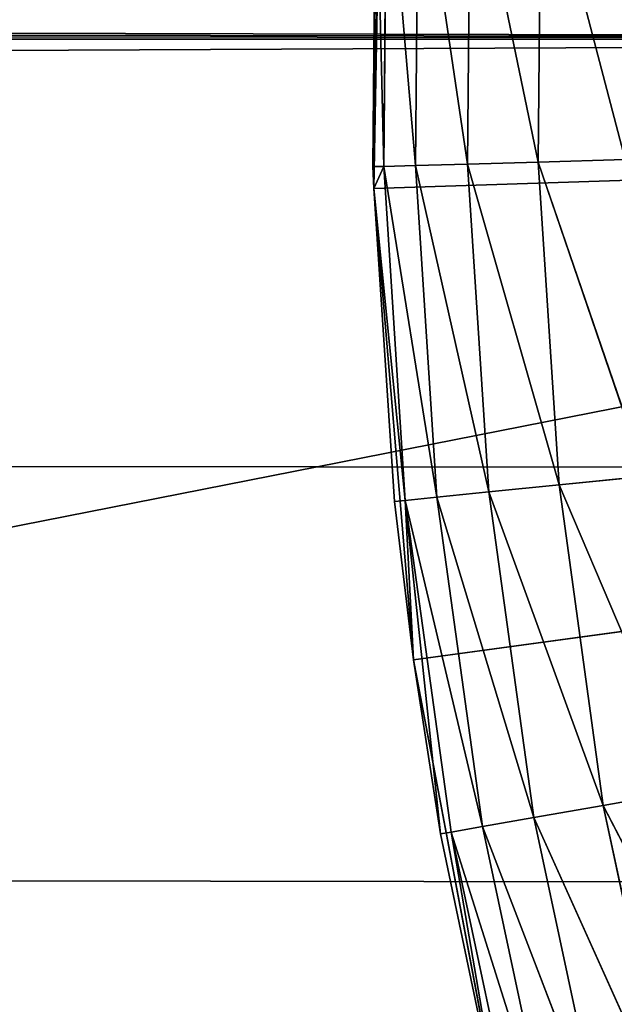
# Model space of a CAD drawing. Extents: x 0.4 to 80.4, y 0.1 to 20.1.
# Tile 522 of 656: x 77.6953 to 77.7794, y 17.4305 to 17.5698. Entities that reach past the tile are written whole.
import ezdxf

# ---------------------------------------------------------------- set-up
doc = ezdxf.new("R2010")
doc.units = 0
doc.header["$LTSCALE"] = 2.54
doc.layers.get('0').update_dxf_attribs({"color": 13, "linetype": 'CONTINUOUS'})

# ---------------------------------------------------------------- blocks, each defined once
blk = doc.blocks.new('P__KA_KUCHENNA_MOLISA_STL')
at = {"color": 0}
for p, q in [((2.69811, 17.74211, 89.5), (78.045, 17.56711, 89.5)), ((2.69811, 17.74211, 89.5), (78.045, 17.56711, 89.5)), ((2.7239, 17.68682, 89.5), (78.045, 17.56711, 89.5)), ((2.7239, 17.68682, 89.5), (78.045, 17.56711, 89.5)), ((78.045, 17.56711, 89.5), (2.73968, 17.62789, 89.5)), ((78.045, 17.56711, 89.5), (2.73968, 17.62789, 89.5)), ((77.74525, 17.54905, 89), (77.74661, 17.61284, 89.4)), ((77.74525, 17.54905, 89), (77.74661, 17.61284, 89.4)), ((77.74535, 17.54594, 89.4), (77.74661, 17.61284, 89.4)), ((77.74535, 17.54594, 89.4), (77.74661, 17.61284, 89.4)), ((77.74567, 17.59652, 89), (77.74525, 17.54905, 89)), ((77.74567, 17.59652, 89), (77.74525, 17.54905, 89)), ((77.74677, 17.54909, 88.98264), (77.74567, 17.59652, 89)), ((77.74677, 17.54909, 88.98264), (77.74567, 17.59652, 89)), ((77.74677, 17.54909, 88.98264), (77.74719, 17.59646, 88.98264)), ((77.74677, 17.54909, 88.98264), (77.74719, 17.59646, 88.98264)), ((77.75128, 17.54921, 88.9658), (77.74719, 17.59646, 88.98264)), ((77.75128, 17.54921, 88.9658), (77.74719, 17.59646, 88.98264)), ((77.75128, 17.54921, 88.9658), (77.75169, 17.59625, 88.9658)), ((77.75128, 17.54921, 88.9658), (77.75169, 17.59625, 88.9658)), ((77.75865, 17.54942, 88.95), (77.75169, 17.59625, 88.9658)), ((77.75865, 17.54942, 88.95), (77.75169, 17.59625, 88.9658)), ((77.75865, 17.54942, 88.95), (77.75905, 17.59592, 88.95)), ((77.75865, 17.54942, 88.95), (77.75905, 17.59592, 88.95)), ((77.76864, 17.5497, 88.93572), (77.75905, 17.59592, 88.95)), ((77.76864, 17.5497, 88.93572), (77.75905, 17.59592, 88.95)), ((77.76864, 17.5497, 88.93572), (77.76904, 17.59547, 88.93572)), ((77.76864, 17.5497, 88.93572), (77.76904, 17.59547, 88.93572)), ((77.78096, 17.55004, 88.92339), (77.76904, 17.59547, 88.93572)), ((77.78096, 17.55004, 88.92339), (77.76904, 17.59547, 88.93572)), ((78.045, 17.56711, 89.4), (2.395, 17.21711, 89.4)), ((78.045, 17.56711, 89.4), (2.395, 17.21711, 89.4)), ((78.045, 17.56711, 89.4), (2.69811, 2.74211, 89.4)), ((78.045, 17.56711, 89.4), (2.69811, 2.74211, 89.4)), ((78.05032, 17.50633, 89.5), (2.745, 17.56711, 89.5)), ((2.745, 17.56711, 89.5), (78.06611, 17.4474, 89.5)), ((78.05032, 17.50633, 89.5), (2.745, 17.56711, 89.5)), ((78.045, 17.56711, 89.5), (2.745, 17.56711, 89.5)), ((78.045, 17.56711, 89.5), (2.745, 17.56711, 89.5)), ((2.745, 17.56711, 89.5), (78.06611, 17.4474, 89.5)), ((78.395, 17.56711, 89.4), (77.74535, 17.54594, 89.4)), ((78.395, 17.56711, 89.4), (77.74535, 17.54594, 89.4)), ((77.75097, 17.47925, 89.4), (78.395, 17.56711, 89.4)), ((77.75097, 17.47925, 89.4), (78.395, 17.56711, 89.4)), ((77.76864, 17.5497, 88.93572), (77.75865, 17.54942, 88.95)), ((77.76864, 17.5497, 88.93572), (77.75865, 17.54942, 88.95)), ((77.78096, 17.55004, 88.92339), (77.76864, 17.5497, 88.93572)), ((77.78096, 17.55004, 88.92339), (77.76864, 17.5497, 88.93572)), ((77.76864, 17.5497, 88.93572), (77.77158, 17.50402, 88.93572)), ((77.76864, 17.5497, 88.93572), (77.77158, 17.50402, 88.93572)), ((77.76864, 17.5497, 88.93572), (77.78384, 17.50526, 88.92339)), ((77.76864, 17.5497, 88.93572), (77.78384, 17.50526, 88.92339)), ((77.74525, 17.54905, 89), (77.74677, 17.54909, 88.98264)), ((77.74525, 17.54905, 89), (77.74535, 17.54594, 89.4)), ((77.74525, 17.54905, 89), (77.74535, 17.54594, 89.4)), ((77.74525, 17.54905, 89), (77.74535, 17.54594, 89)), ((77.74677, 17.54909, 88.98264), (77.74535, 17.54594, 89)), ((77.75128, 17.54921, 88.9658), (77.74677, 17.54909, 88.98264)), ((77.75128, 17.54921, 88.9658), (77.74677, 17.54909, 88.98264)), ((77.74677, 17.54909, 88.98264), (77.74982, 17.50182, 88.98264)), ((77.74677, 17.54909, 88.98264), (77.74982, 17.50182, 88.98264)), ((77.74677, 17.54909, 88.98264), (77.7543, 17.50227, 88.9658)), ((77.74677, 17.54909, 88.98264), (77.7543, 17.50227, 88.9658)), ((77.75865, 17.54942, 88.95), (77.75128, 17.54921, 88.9658)), ((77.75865, 17.54942, 88.95), (77.75128, 17.54921, 88.9658)), ((77.75128, 17.54921, 88.9658), (77.7543, 17.50227, 88.9658)), ((77.75128, 17.54921, 88.9658), (77.7543, 17.50227, 88.9658)), ((77.75128, 17.54921, 88.9658), (77.76163, 17.50302, 88.95)), ((77.75128, 17.54921, 88.9658), (77.76163, 17.50302, 88.95)), ((77.75865, 17.54942, 88.95), (77.76163, 17.50302, 88.95)), ((77.75865, 17.54942, 88.95), (77.76163, 17.50302, 88.95)), ((77.75865, 17.54942, 88.95), (77.77158, 17.50402, 88.93572)), ((77.75865, 17.54942, 88.95), (77.77158, 17.50402, 88.93572)), ((77.74535, 17.54594, 89.4), (77.7483, 17.50167, 89)), ((77.75097, 17.47925, 89.4), (77.74535, 17.54594, 89.4)), ((77.74535, 17.54594, 89), (77.74535, 17.54594, 89.4)), ((77.74535, 17.54594, 89), (77.74535, 17.54594, 89.4)), ((77.74535, 17.54594, 89), (77.7483, 17.50167, 89)), ((77.74535, 17.54594, 89.4), (77.7483, 17.50167, 89)), ((77.75097, 17.47925, 89.4), (77.74535, 17.54594, 89.4)), ((77.74535, 17.54594, 89), (77.7483, 17.50167, 89)), ((77.74535, 17.54594, 89), (77.74982, 17.50182, 88.98264)), ((77.74535, 17.54594, 89), (77.74982, 17.50182, 88.98264)), ((77.77158, 17.50402, 88.93572), (77.78384, 17.50526, 88.92339)), ((77.77158, 17.50402, 88.93572), (77.78384, 17.50526, 88.92339)), ((77.76163, 17.50302, 88.95), (77.77158, 17.50402, 88.93572)), ((77.76163, 17.50302, 88.95), (77.77158, 17.50402, 88.93572)), ((77.78999, 17.46082, 88.92339), (77.77158, 17.50402, 88.93572)), ((77.78999, 17.46082, 88.92339), (77.77158, 17.50402, 88.93572)), ((77.77785, 17.45868, 88.93572), (77.77158, 17.50402, 88.93572)), ((77.77785, 17.45868, 88.93572), (77.77158, 17.50402, 88.93572)), ((77.74982, 17.50182, 88.98264), (77.7543, 17.50227, 88.9658)), ((77.74982, 17.50182, 88.98264), (77.7543, 17.50227, 88.9658)), ((77.7543, 17.50227, 88.9658), (77.76163, 17.50302, 88.95)), ((77.7543, 17.50227, 88.9658), (77.76163, 17.50302, 88.95)), ((77.76801, 17.45695, 88.95), (77.7543, 17.50227, 88.9658)), ((77.76801, 17.45695, 88.95), (77.7543, 17.50227, 88.9658)), ((77.76075, 17.45568, 88.9658), (77.7543, 17.50227, 88.9658)), ((77.76075, 17.45568, 88.9658), (77.7543, 17.50227, 88.9658)), ((77.77785, 17.45868, 88.93572), (77.76163, 17.50302, 88.95)), ((77.77785, 17.45868, 88.93572), (77.76163, 17.50302, 88.95)), ((77.76801, 17.45695, 88.95), (77.76163, 17.50302, 88.95)), ((77.76801, 17.45695, 88.95), (77.76163, 17.50302, 88.95)), ((77.74982, 17.50182, 88.98264), (77.7483, 17.50167, 89)), ((77.74982, 17.50182, 88.98264), (77.7483, 17.50167, 89)), ((77.7483, 17.50167, 89), (77.75097, 17.47925, 89.4)), ((77.7483, 17.50167, 89), (77.75097, 17.47925, 89.4)), ((77.7483, 17.50167, 89), (77.75097, 17.47925, 89)), ((77.7483, 17.50167, 89), (77.75097, 17.47925, 89)), ((77.76075, 17.45568, 88.9658), (77.74982, 17.50182, 88.98264)), ((77.76075, 17.45568, 88.9658), (77.74982, 17.50182, 88.98264)), ((77.7563, 17.4549, 88.98264), (77.74982, 17.50182, 88.98264)), ((77.75481, 17.45464, 89), (77.74982, 17.50182, 88.98264)), ((77.7563, 17.4549, 88.98264), (77.74982, 17.50182, 88.98264)), ((77.75481, 17.45464, 89), (77.74982, 17.50182, 88.98264)), ((77.75097, 17.47925, 89), (77.74982, 17.50182, 88.98264)), ((77.75097, 17.47925, 89), (77.74982, 17.50182, 88.98264)), ((77.75097, 17.47925, 89.4), (77.75481, 17.45464, 89)), ((77.76342, 17.41349, 89.4), (77.75097, 17.47925, 89.4)), ((77.75097, 17.47925, 89), (77.75097, 17.47925, 89.4)), ((77.75097, 17.47925, 89), (77.75097, 17.47925, 89.4)), ((77.75097, 17.47925, 89), (77.75481, 17.45464, 89)), ((77.75097, 17.47925, 89.4), (77.75481, 17.45464, 89)), ((77.76342, 17.41349, 89.4), (77.75097, 17.47925, 89.4)), ((77.75097, 17.47925, 89), (77.75481, 17.45464, 89)), ((77.78999, 17.46082, 88.92339), (77.77785, 17.45868, 88.93572)), ((77.78999, 17.46082, 88.92339), (77.77785, 17.45868, 88.93572)), ((77.77785, 17.45868, 88.93572), (77.76801, 17.45695, 88.95)), ((77.77785, 17.45868, 88.93572), (77.76801, 17.45695, 88.95)), ((77.77785, 17.45868, 88.93572), (77.78741, 17.41392, 88.93572)), ((77.77785, 17.45868, 88.93572), (77.78741, 17.41392, 88.93572)), ((77.77785, 17.45868, 88.93572), (77.79937, 17.41694, 88.92339)), ((77.77785, 17.45868, 88.93572), (77.79937, 17.41694, 88.92339)), ((77.76801, 17.45695, 88.95), (77.76075, 17.45568, 88.9658)), ((77.76801, 17.45695, 88.95), (77.76075, 17.45568, 88.9658)), ((77.76801, 17.45695, 88.95), (77.77772, 17.41148, 88.95)), ((77.76801, 17.45695, 88.95), (77.77772, 17.41148, 88.95)), ((77.76801, 17.45695, 88.95), (77.78741, 17.41392, 88.93572)), ((77.76801, 17.45695, 88.95), (77.78741, 17.41392, 88.93572)), ((77.75481, 17.45464, 89), (77.7563, 17.4549, 88.98264)), ((77.75481, 17.45464, 89), (77.7563, 17.4549, 88.98264)), ((77.76075, 17.45568, 88.9658), (77.7563, 17.4549, 88.98264)), ((77.76075, 17.45568, 88.9658), (77.7563, 17.4549, 88.98264)), ((77.7563, 17.4549, 88.98264), (77.76342, 17.41349, 89)), ((77.7563, 17.4549, 88.98264), (77.76342, 17.41349, 89)), ((77.7563, 17.4549, 88.98264), (77.7662, 17.40858, 88.98264)), ((77.7563, 17.4549, 88.98264), (77.7662, 17.40858, 88.98264)), ((77.7563, 17.4549, 88.98264), (77.77057, 17.40968, 88.9658)), ((77.7563, 17.4549, 88.98264), (77.77057, 17.40968, 88.9658)), ((77.76075, 17.45568, 88.9658), (77.77057, 17.40968, 88.9658)), ((77.76075, 17.45568, 88.9658), (77.77057, 17.40968, 88.9658)), ((77.76075, 17.45568, 88.9658), (77.77772, 17.41148, 88.95)), ((77.76075, 17.45568, 88.9658), (77.77772, 17.41148, 88.95)), ((77.75481, 17.45464, 89), (77.76342, 17.41349, 89.4)), ((77.75481, 17.45464, 89), (77.76342, 17.41349, 89.4)), ((77.75481, 17.45464, 89), (77.76342, 17.41349, 89)), ((77.75481, 17.45464, 89), (77.76342, 17.41349, 89))]:
    blk.add_line(p, q, dxfattribs=at)
mesh = blk.add_polyface(dxfattribs=at)
corners = [(78.395, 17.56711, 89.4), (77.79124, 17.80786, 89.4), (77.76968, 17.74451, 89.4)]
mesh.append_faces([[corners[k] for k in face] for face in [(0, 1, 2)]], dxfattribs={"color": 0})
mesh = blk.add_polyface(dxfattribs=at)
corners = [(78.395, 17.56711, 89.4), (77.76968, 17.74451, 89.4), (77.75475, 17.67927, 89.4)]
mesh.append_faces([[corners[k] for k in face] for face in [(0, 1, 2)]], dxfattribs={"color": 0})
mesh = blk.add_polyface(dxfattribs=at)
corners = [(78.09189, 17.74211, 89.4), (78.06611, 17.68682, 89.4), (2.45578, 17.22243, 89.4)]
mesh.append_faces([[corners[k] for k in face] for face in [(0, 1, 2)]], dxfattribs={"color": 0})
mesh = blk.add_polyface(dxfattribs=at)
corners = [(78.09189, 17.74211, 89.4), (2.45578, 17.22243, 89.4), (2.51471, 17.23822, 89.4)]
mesh.append_faces([[corners[k] for k in face] for face in [(0, 1, 2)]], dxfattribs={"color": 0})
mesh = blk.add_polyface(dxfattribs=at)
corners = [(78.09189, 17.74211, 89.4), (2.51471, 17.23822, 89.4), (2.57, 17.264, 89.4)]
mesh.append_faces([[corners[k] for k in face] for face in [(0, 1, 2)]], dxfattribs={"color": 0})
mesh = blk.add_polyface(dxfattribs=at)
corners = [(78.09189, 17.74211, 89.4), (2.57, 17.264, 89.4), (2.61998, 17.29899, 89.4)]
mesh.append_faces([[corners[k] for k in face] for face in [(0, 1, 2)]], dxfattribs={"color": 0})
mesh = blk.add_polyface(dxfattribs=at)
corners = [(78.09189, 17.74211, 89.4), (2.61998, 17.29899, 89.4), (2.66312, 17.34213, 89.4)]
mesh.append_faces([[corners[k] for k in face] for face in [(0, 1, 2)]], dxfattribs={"color": 0})
mesh = blk.add_polyface(dxfattribs=at)
corners = [(78.09189, 17.74211, 89.4), (2.66312, 17.34213, 89.4), (2.69811, 17.39211, 89.4)]
mesh.append_faces([[corners[k] for k in face] for face in [(0, 1, 2)]], dxfattribs={"color": 0})
mesh = blk.add_polyface(dxfattribs=at)
corners = [(78.09189, 17.74211, 89.4), (2.69811, 17.39211, 89.4), (2.7239, 17.4474, 89.4)]
mesh.append_faces([[corners[k] for k in face] for face in [(0, 1, 2)]], dxfattribs={"color": 0})
mesh = blk.add_polyface(dxfattribs=at)
corners = [(78.05032, 17.62789, 89.5), (2.69811, 17.74211, 89.5), (78.045, 17.56711, 89.5)]
mesh.append_faces([[corners[k] for k in face] for face in [(0, 1, 2)]], dxfattribs={"color": 0})
mesh = blk.add_polyface(dxfattribs=at)
corners = [(78.045, 17.56711, 89.5), (2.69811, 17.74211, 89.5), (2.7239, 17.68682, 89.5)]
mesh.append_faces([[corners[k] for k in face] for face in [(0, 1, 2)]], dxfattribs={"color": 0})
mesh = blk.add_polyface(dxfattribs=at)
corners = [(78.09189, 17.74211, 89.4), (2.7239, 17.4474, 89.4), (2.73968, 17.50633, 89.4)]
mesh.append_faces([[corners[k] for k in face] for face in [(0, 1, 2)]], dxfattribs={"color": 0})
mesh = blk.add_polyface(dxfattribs=at)
corners = [(78.09189, 17.74211, 89.4), (2.73968, 17.50633, 89.4), (2.745, 17.56711, 89.4)]
mesh.append_faces([[corners[k] for k in face] for face in [(0, 1, 2)]], dxfattribs={"color": 0})
mesh = blk.add_polyface(dxfattribs=at)
corners = [(78.09189, 17.74211, 89.4), (2.745, 17.56711, 89.4), (2.73968, 17.62789, 89.4)]
mesh.append_faces([[corners[k] for k in face] for face in [(0, 1, 2)]], dxfattribs={"color": 0})
mesh = blk.add_polyface(dxfattribs=at)
corners = [(78.06611, 17.68682, 89.4), (78.05032, 17.62789, 89.4), (2.395, 17.21711, 89.4)]
mesh.append_faces([[corners[k] for k in face] for face in [(0, 1, 2)]], dxfattribs={"color": 0})
mesh = blk.add_polyface(dxfattribs=at)
corners = [(78.06611, 17.68682, 89.4), (2.395, 17.21711, 89.4), (2.45578, 17.22243, 89.4)]
mesh.append_faces([[corners[k] for k in face] for face in [(0, 1, 2)]], dxfattribs={"color": 0})
mesh = blk.add_polyface(dxfattribs=at)
corners = [(78.045, 17.56711, 89.5), (2.7239, 17.68682, 89.5), (2.73968, 17.62789, 89.5)]
mesh.append_faces([[corners[k] for k in face] for face in [(0, 1, 2)]], dxfattribs={"color": 0})
mesh = blk.add_polyface(dxfattribs=at)
corners = [(78.395, 17.56711, 89.4), (77.75475, 17.67927, 89.4), (77.74661, 17.61284, 89.4)]
mesh.append_faces([[corners[k] for k in face] for face in [(0, 1, 2)]], dxfattribs={"color": 0})
mesh = blk.add_polyface(dxfattribs=at)
corners = [(78.05032, 17.62789, 89.4), (78.045, 17.56711, 89.4), (2.395, 17.21711, 89.4)]
mesh.append_faces([[corners[k] for k in face] for face in [(0, 1, 2)]], dxfattribs={"color": 0})
mesh = blk.add_polyface(dxfattribs=at)
corners = [(78.045, 17.56711, 89.5), (2.73968, 17.62789, 89.5), (2.745, 17.56711, 89.5)]
mesh.append_faces([[corners[k] for k in face] for face in [(0, 1, 2)]], dxfattribs={"color": 0})
mesh = blk.add_polyface(dxfattribs=at)
corners = [(77.74661, 17.61284, 89.4), (77.74567, 17.59652, 89), (77.74525, 17.54905, 89)]
mesh.append_faces([[corners[k] for k in face] for face in [(0, 1, 2)]], dxfattribs={"color": 0})
mesh = blk.add_polyface(dxfattribs=at)
corners = [(77.74661, 17.61284, 89.4), (77.74525, 17.54905, 89), (77.74535, 17.54594, 89.4)]
mesh.append_faces([[corners[k] for k in face] for face in [(0, 1, 2)]], dxfattribs={"color": 0})
mesh = blk.add_polyface(dxfattribs=at)
corners = [(78.395, 17.56711, 89.4), (77.74661, 17.61284, 89.4), (77.74535, 17.54594, 89.4)]
mesh.append_faces([[corners[k] for k in face] for face in [(0, 1, 2)]], dxfattribs={"color": 0})
mesh = blk.add_polyface(dxfattribs=at)
corners = [(77.74567, 17.59652, 89), (77.74677, 17.54909, 88.98264), (77.74525, 17.54905, 89)]
mesh.append_faces([[corners[k] for k in face] for face in [(0, 1, 2)]], dxfattribs={"color": 0})
mesh = blk.add_polyface(dxfattribs=at)
corners = [(77.74567, 17.59652, 89), (77.74719, 17.59646, 88.98264), (77.74677, 17.54909, 88.98264)]
mesh.append_faces([[corners[k] for k in face] for face in [(0, 1, 2)]], dxfattribs={"color": 0})
mesh = blk.add_polyface(dxfattribs=at)
corners = [(77.74719, 17.59646, 88.98264), (77.75128, 17.54921, 88.9658), (77.74677, 17.54909, 88.98264)]
mesh.append_faces([[corners[k] for k in face] for face in [(0, 1, 2)]], dxfattribs={"color": 0})
mesh = blk.add_polyface(dxfattribs=at)
corners = [(77.74719, 17.59646, 88.98264), (77.75169, 17.59625, 88.9658), (77.75128, 17.54921, 88.9658)]
mesh.append_faces([[corners[k] for k in face] for face in [(0, 1, 2)]], dxfattribs={"color": 0})
mesh = blk.add_polyface(dxfattribs=at)
corners = [(77.75169, 17.59625, 88.9658), (77.75865, 17.54942, 88.95), (77.75128, 17.54921, 88.9658)]
mesh.append_faces([[corners[k] for k in face] for face in [(0, 1, 2)]], dxfattribs={"color": 0})
mesh = blk.add_polyface(dxfattribs=at)
corners = [(77.75169, 17.59625, 88.9658), (77.75905, 17.59592, 88.95), (77.75865, 17.54942, 88.95)]
mesh.append_faces([[corners[k] for k in face] for face in [(0, 1, 2)]], dxfattribs={"color": 0})
mesh = blk.add_polyface(dxfattribs=at)
corners = [(77.75905, 17.59592, 88.95), (77.76864, 17.5497, 88.93572), (77.75865, 17.54942, 88.95)]
mesh.append_faces([[corners[k] for k in face] for face in [(0, 1, 2)]], dxfattribs={"color": 0})
mesh = blk.add_polyface(dxfattribs=at)
corners = [(77.75905, 17.59592, 88.95), (77.76904, 17.59547, 88.93572), (77.76864, 17.5497, 88.93572)]
mesh.append_faces([[corners[k] for k in face] for face in [(0, 1, 2)]], dxfattribs={"color": 0})
mesh = blk.add_polyface(dxfattribs=at)
corners = [(77.76904, 17.59547, 88.93572), (77.78096, 17.55004, 88.92339), (77.76864, 17.5497, 88.93572)]
mesh.append_faces([[corners[k] for k in face] for face in [(0, 1, 2)]], dxfattribs={"color": 0})
mesh = blk.add_polyface(dxfattribs=at)
corners = [(77.76904, 17.59547, 88.93572), (77.78135, 17.59491, 88.92339), (77.78096, 17.55004, 88.92339)]
mesh.append_faces([[corners[k] for k in face] for face in [(0, 1, 2)]], dxfattribs={"color": 0})
mesh = blk.add_polyface(dxfattribs=at)
corners = [(78.045, 17.56711, 89.4), (2.69811, 2.74211, 89.4), (2.395, 17.21711, 89.4)]
mesh.append_faces([[corners[k] for k in face] for face in [(0, 1, 2)]], dxfattribs={"color": 0})
mesh = blk.add_polyface(dxfattribs=at)
corners = [(78.17003, 2.83523, 89.4), (2.69811, 2.74211, 89.4), (78.045, 17.56711, 89.4)]
mesh.append_faces([[corners[k] for k in face] for face in [(0, 1, 2)]], dxfattribs={"color": 0})
mesh = blk.add_polyface(dxfattribs=at)
corners = [(78.33423, 17.22243, 89.5), (2.745, 17.56711, 89.5), (2.73968, 17.50633, 89.5)]
mesh.append_faces([[corners[k] for k in face] for face in [(0, 1, 2)]], dxfattribs={"color": 0})
mesh = blk.add_polyface(dxfattribs=at)
corners = [(78.06611, 17.4474, 89.5), (78.05032, 17.50633, 89.5), (2.745, 17.56711, 89.5)]
mesh.append_faces([[corners[k] for k in face] for face in [(0, 1, 2)]], dxfattribs={"color": 0})
mesh = blk.add_polyface(dxfattribs=at)
corners = [(78.05032, 17.50633, 89.5), (78.045, 17.56711, 89.5), (2.745, 17.56711, 89.5)]
mesh.append_faces([[corners[k] for k in face] for face in [(0, 1, 2)]], dxfattribs={"color": 0})
mesh = blk.add_polyface(dxfattribs=at)
corners = [(78.22, 17.264, 89.5), (78.17003, 17.29899, 89.5), (2.745, 17.56711, 89.5)]
mesh.append_faces([[corners[k] for k in face] for face in [(0, 1, 2)]], dxfattribs={"color": 0})
mesh = blk.add_polyface(dxfattribs=at)
corners = [(78.17003, 17.29899, 89.5), (78.12689, 17.34213, 89.5), (2.745, 17.56711, 89.5)]
mesh.append_faces([[corners[k] for k in face] for face in [(0, 1, 2)]], dxfattribs={"color": 0})
mesh = blk.add_polyface(dxfattribs=at)
corners = [(78.12689, 17.34213, 89.5), (78.09189, 17.39211, 89.5), (2.745, 17.56711, 89.5)]
mesh.append_faces([[corners[k] for k in face] for face in [(0, 1, 2)]], dxfattribs={"color": 0})
mesh = blk.add_polyface(dxfattribs=at)
corners = [(78.09189, 17.39211, 89.5), (78.06611, 17.4474, 89.5), (2.745, 17.56711, 89.5)]
mesh.append_faces([[corners[k] for k in face] for face in [(0, 1, 2)]], dxfattribs={"color": 0})
mesh = blk.add_polyface(dxfattribs=at)
corners = [(78.33423, 17.22243, 89.5), (78.27529, 17.23822, 89.5), (2.745, 17.56711, 89.5)]
mesh.append_faces([[corners[k] for k in face] for face in [(0, 1, 2)]], dxfattribs={"color": 0})
mesh = blk.add_polyface(dxfattribs=at)
corners = [(78.27529, 17.23822, 89.5), (78.22, 17.264, 89.5), (2.745, 17.56711, 89.5)]
mesh.append_faces([[corners[k] for k in face] for face in [(0, 1, 2)]], dxfattribs={"color": 0})
mesh = blk.add_polyface(dxfattribs=at)
corners = [(78.395, 17.56711, 89.4), (77.74535, 17.54594, 89.4), (77.75097, 17.47925, 89.4)]
mesh.append_faces([[corners[k] for k in face] for face in [(0, 1, 2)]], dxfattribs={"color": 0})
mesh = blk.add_polyface(dxfattribs=at)
corners = [(78.395, 17.56711, 89.4), (77.75097, 17.47925, 89.4), (77.76342, 17.41349, 89.4)]
mesh.append_faces([[corners[k] for k in face] for face in [(0, 1, 2)]], dxfattribs={"color": 0})
mesh = blk.add_polyface(dxfattribs=at)
corners = [(78.395, 17.56711, 89.4), (77.76342, 17.41349, 89.4), (77.78256, 17.34937, 89.4)]
mesh.append_faces([[corners[k] for k in face] for face in [(0, 1, 2)]], dxfattribs={"color": 0})
mesh = blk.add_polyface(dxfattribs=at)
corners = [(77.76864, 17.5497, 88.93572), (77.77158, 17.50402, 88.93572), (77.75865, 17.54942, 88.95)]
mesh.append_faces([[corners[k] for k in face] for face in [(0, 1, 2)]], dxfattribs={"color": 0})
mesh = blk.add_polyface(dxfattribs=at)
corners = [(77.78384, 17.50526, 88.92339), (77.76864, 17.5497, 88.93572), (77.78096, 17.55004, 88.92339)]
mesh.append_faces([[corners[k] for k in face] for face in [(0, 1, 2)]], dxfattribs={"color": 0})
mesh = blk.add_polyface(dxfattribs=at)
corners = [(77.78384, 17.50526, 88.92339), (77.77158, 17.50402, 88.93572), (77.76864, 17.5497, 88.93572)]
mesh.append_faces([[corners[k] for k in face] for face in [(0, 1, 2)]], dxfattribs={"color": 0})
mesh = blk.add_polyface(dxfattribs=at)
corners = [(77.74525, 17.54905, 89), (77.74535, 17.54594, 89), (77.74535, 17.54594, 89.4)]
mesh.append_faces([[corners[k] for k in face] for face in [(0, 1, 2)]], dxfattribs={"color": 0})
mesh = blk.add_polyface(dxfattribs=at)
corners = [(77.74677, 17.54909, 88.98264), (77.74982, 17.50182, 88.98264), (77.74535, 17.54594, 89)]
mesh.append_faces([[corners[k] for k in face] for face in [(0, 1, 2)]], dxfattribs={"color": 0})
mesh = blk.add_polyface(dxfattribs=at)
corners = [(77.75128, 17.54921, 88.9658), (77.7543, 17.50227, 88.9658), (77.74677, 17.54909, 88.98264)]
mesh.append_faces([[corners[k] for k in face] for face in [(0, 1, 2)]], dxfattribs={"color": 0})
mesh = blk.add_polyface(dxfattribs=at)
corners = [(77.74677, 17.54909, 88.98264), (77.7543, 17.50227, 88.9658), (77.74982, 17.50182, 88.98264)]
mesh.append_faces([[corners[k] for k in face] for face in [(0, 1, 2)]], dxfattribs={"color": 0})
mesh = blk.add_polyface(dxfattribs=at)
corners = [(77.75865, 17.54942, 88.95), (77.76163, 17.50302, 88.95), (77.75128, 17.54921, 88.9658)]
mesh.append_faces([[corners[k] for k in face] for face in [(0, 1, 2)]], dxfattribs={"color": 0})
mesh = blk.add_polyface(dxfattribs=at)
corners = [(77.75128, 17.54921, 88.9658), (77.76163, 17.50302, 88.95), (77.7543, 17.50227, 88.9658)]
mesh.append_faces([[corners[k] for k in face] for face in [(0, 1, 2)]], dxfattribs={"color": 0})
mesh = blk.add_polyface(dxfattribs=at)
corners = [(77.75865, 17.54942, 88.95), (77.77158, 17.50402, 88.93572), (77.76163, 17.50302, 88.95)]
mesh.append_faces([[corners[k] for k in face] for face in [(0, 1, 2)]], dxfattribs={"color": 0})
mesh = blk.add_polyface(dxfattribs=at)
corners = [(77.74535, 17.54594, 89.4), (77.7483, 17.50167, 89), (77.75097, 17.47925, 89.4)]
mesh.append_faces([[corners[k] for k in face] for face in [(0, 1, 2)]], dxfattribs={"color": 0})
mesh = blk.add_polyface(dxfattribs=at)
corners = [(77.74535, 17.54594, 89), (77.7483, 17.50167, 89), (77.74535, 17.54594, 89.4)]
mesh.append_faces([[corners[k] for k in face] for face in [(0, 1, 2)]], dxfattribs={"color": 0})
mesh = blk.add_polyface(dxfattribs=at)
corners = [(77.74535, 17.54594, 89), (77.74982, 17.50182, 88.98264), (77.7483, 17.50167, 89)]
mesh.append_faces([[corners[k] for k in face] for face in [(0, 1, 2)]], dxfattribs={"color": 0})
mesh = blk.add_polyface(dxfattribs=at)
corners = [(78.395, 17.21711, 89.5), (2.73968, 17.50633, 89.5), (2.7239, 17.4474, 89.5)]
mesh.append_faces([[corners[k] for k in face] for face in [(0, 1, 2)]], dxfattribs={"color": 0})
mesh = blk.add_polyface(dxfattribs=at)
corners = [(78.395, 17.21711, 89.5), (78.33423, 17.22243, 89.5), (2.73968, 17.50633, 89.5)]
mesh.append_faces([[corners[k] for k in face] for face in [(0, 1, 2)]], dxfattribs={"color": 0})
mesh = blk.add_polyface(dxfattribs=at)
corners = [(77.78999, 17.46082, 88.92339), (77.77158, 17.50402, 88.93572), (77.78384, 17.50526, 88.92339)]
mesh.append_faces([[corners[k] for k in face] for face in [(0, 1, 2)]], dxfattribs={"color": 0})
mesh = blk.add_polyface(dxfattribs=at)
corners = [(77.77158, 17.50402, 88.93572), (77.77785, 17.45868, 88.93572), (77.76163, 17.50302, 88.95)]
mesh.append_faces([[corners[k] for k in face] for face in [(0, 1, 2)]], dxfattribs={"color": 0})
mesh = blk.add_polyface(dxfattribs=at)
corners = [(77.78999, 17.46082, 88.92339), (77.77785, 17.45868, 88.93572), (77.77158, 17.50402, 88.93572)]
mesh.append_faces([[corners[k] for k in face] for face in [(0, 1, 2)]], dxfattribs={"color": 0})
mesh = blk.add_polyface(dxfattribs=at)
corners = [(77.7543, 17.50227, 88.9658), (77.76075, 17.45568, 88.9658), (77.74982, 17.50182, 88.98264)]
mesh.append_faces([[corners[k] for k in face] for face in [(0, 1, 2)]], dxfattribs={"color": 0})
mesh = blk.add_polyface(dxfattribs=at)
corners = [(77.76163, 17.50302, 88.95), (77.76801, 17.45695, 88.95), (77.7543, 17.50227, 88.9658)]
mesh.append_faces([[corners[k] for k in face] for face in [(0, 1, 2)]], dxfattribs={"color": 0})
mesh = blk.add_polyface(dxfattribs=at)
corners = [(77.7543, 17.50227, 88.9658), (77.76801, 17.45695, 88.95), (77.76075, 17.45568, 88.9658)]
mesh.append_faces([[corners[k] for k in face] for face in [(0, 1, 2)]], dxfattribs={"color": 0})
mesh = blk.add_polyface(dxfattribs=at)
corners = [(77.76163, 17.50302, 88.95), (77.77785, 17.45868, 88.93572), (77.76801, 17.45695, 88.95)]
mesh.append_faces([[corners[k] for k in face] for face in [(0, 1, 2)]], dxfattribs={"color": 0})
mesh = blk.add_polyface(dxfattribs=at)
corners = [(77.74982, 17.50182, 88.98264), (77.75097, 17.47925, 89), (77.7483, 17.50167, 89)]
mesh.append_faces([[corners[k] for k in face] for face in [(0, 1, 2)]], dxfattribs={"color": 0})
mesh = blk.add_polyface(dxfattribs=at)
corners = [(77.7483, 17.50167, 89), (77.75097, 17.47925, 89), (77.75097, 17.47925, 89.4)]
mesh.append_faces([[corners[k] for k in face] for face in [(0, 1, 2)]], dxfattribs={"color": 0})
mesh = blk.add_polyface(dxfattribs=at)
corners = [(77.74982, 17.50182, 88.98264), (77.76075, 17.45568, 88.9658), (77.7563, 17.4549, 88.98264)]
mesh.append_faces([[corners[k] for k in face] for face in [(0, 1, 2)]], dxfattribs={"color": 0})
mesh = blk.add_polyface(dxfattribs=at)
corners = [(77.74982, 17.50182, 88.98264), (77.7563, 17.4549, 88.98264), (77.75481, 17.45464, 89)]
mesh.append_faces([[corners[k] for k in face] for face in [(0, 1, 2)]], dxfattribs={"color": 0})
mesh = blk.add_polyface(dxfattribs=at)
corners = [(77.74982, 17.50182, 88.98264), (77.75481, 17.45464, 89), (77.75097, 17.47925, 89)]
mesh.append_faces([[corners[k] for k in face] for face in [(0, 1, 2)]], dxfattribs={"color": 0})
mesh = blk.add_polyface(dxfattribs=at)
corners = [(77.75097, 17.47925, 89.4), (77.75481, 17.45464, 89), (77.76342, 17.41349, 89.4)]
mesh.append_faces([[corners[k] for k in face] for face in [(0, 1, 2)]], dxfattribs={"color": 0})
mesh = blk.add_polyface(dxfattribs=at)
corners = [(77.75097, 17.47925, 89), (77.75481, 17.45464, 89), (77.75097, 17.47925, 89.4)]
mesh.append_faces([[corners[k] for k in face] for face in [(0, 1, 2)]], dxfattribs={"color": 0})
mesh = blk.add_polyface(dxfattribs=at)
corners = [(77.79937, 17.41694, 88.92339), (77.77785, 17.45868, 88.93572), (77.78999, 17.46082, 88.92339)]
mesh.append_faces([[corners[k] for k in face] for face in [(0, 1, 2)]], dxfattribs={"color": 0})
mesh = blk.add_polyface(dxfattribs=at)
corners = [(77.77785, 17.45868, 88.93572), (77.78741, 17.41392, 88.93572), (77.76801, 17.45695, 88.95)]
mesh.append_faces([[corners[k] for k in face] for face in [(0, 1, 2)]], dxfattribs={"color": 0})
mesh = blk.add_polyface(dxfattribs=at)
corners = [(77.79937, 17.41694, 88.92339), (77.78741, 17.41392, 88.93572), (77.77785, 17.45868, 88.93572)]
mesh.append_faces([[corners[k] for k in face] for face in [(0, 1, 2)]], dxfattribs={"color": 0})
mesh = blk.add_polyface(dxfattribs=at)
corners = [(77.76801, 17.45695, 88.95), (77.77772, 17.41148, 88.95), (77.76075, 17.45568, 88.9658)]
mesh.append_faces([[corners[k] for k in face] for face in [(0, 1, 2)]], dxfattribs={"color": 0})
mesh = blk.add_polyface(dxfattribs=at)
corners = [(77.76801, 17.45695, 88.95), (77.78741, 17.41392, 88.93572), (77.77772, 17.41148, 88.95)]
mesh.append_faces([[corners[k] for k in face] for face in [(0, 1, 2)]], dxfattribs={"color": 0})
mesh = blk.add_polyface(dxfattribs=at)
corners = [(77.7563, 17.4549, 88.98264), (77.76342, 17.41349, 89), (77.75481, 17.45464, 89)]
mesh.append_faces([[corners[k] for k in face] for face in [(0, 1, 2)]], dxfattribs={"color": 0})
mesh = blk.add_polyface(dxfattribs=at)
corners = [(77.76075, 17.45568, 88.9658), (77.77057, 17.40968, 88.9658), (77.7563, 17.4549, 88.98264)]
mesh.append_faces([[corners[k] for k in face] for face in [(0, 1, 2)]], dxfattribs={"color": 0})
mesh = blk.add_polyface(dxfattribs=at)
corners = [(77.7563, 17.4549, 88.98264), (77.7662, 17.40858, 88.98264), (77.76342, 17.41349, 89)]
mesh.append_faces([[corners[k] for k in face] for face in [(0, 1, 2)]], dxfattribs={"color": 0})
mesh = blk.add_polyface(dxfattribs=at)
corners = [(77.7563, 17.4549, 88.98264), (77.77057, 17.40968, 88.9658), (77.7662, 17.40858, 88.98264)]
mesh.append_faces([[corners[k] for k in face] for face in [(0, 1, 2)]], dxfattribs={"color": 0})
mesh = blk.add_polyface(dxfattribs=at)
corners = [(77.76075, 17.45568, 88.9658), (77.77772, 17.41148, 88.95), (77.77057, 17.40968, 88.9658)]
mesh.append_faces([[corners[k] for k in face] for face in [(0, 1, 2)]], dxfattribs={"color": 0})
mesh = blk.add_polyface(dxfattribs=at)
corners = [(77.75481, 17.45464, 89), (77.76342, 17.41349, 89), (77.76342, 17.41349, 89.4)]
mesh.append_faces([[corners[k] for k in face] for face in [(0, 1, 2)]], dxfattribs={"color": 0})
mesh = blk.add_polyface(dxfattribs=at)
corners = [(78.395, 17.21711, 89.5), (2.7239, 17.4474, 89.5), (2.69811, 17.39211, 89.5)]
mesh.append_faces([[corners[k] for k in face] for face in [(0, 1, 2)]], dxfattribs={"color": 0})

msp = doc.modelspace()

# ---------------------------------------------------------------- block references
at = {"color": 0}
msp.add_blockref('P__KA_KUCHENNA_MOLISA_STL', (0, 0), dxfattribs=at)

doc.saveas('drawing.dxf')
